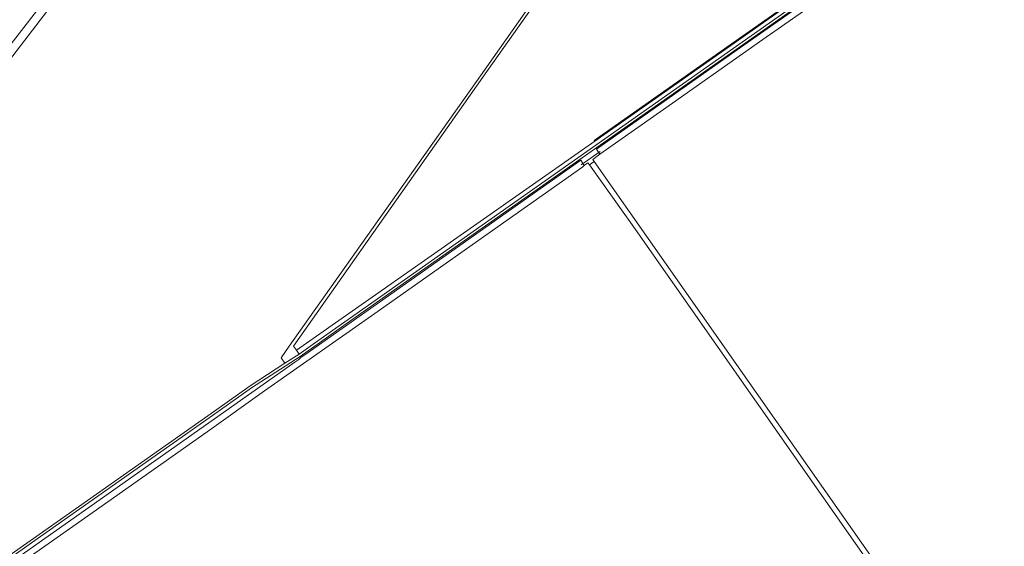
# Model space of a CAD drawing. Header units: metres. Extents: x 138165 to 154469, y 480134 to 494189.
# Tile 951 of 1056: x 151568 to 152161, y 480657 to 480974. Entities that reach past the tile are written whole.
import ezdxf

# ---------------------------------------------------------------- set-up
doc = ezdxf.new("R2010")
doc.units = ezdxf.units.M
doc.header["$LTSCALE"] = 0.001
doc.header["$MEASUREMENT"] = 0
doc.layers.add('TOP-L-duiker', color=7, linetype='Continuous', lineweight=0)
doc.layers.add('TOP-L-topo objecten vlak', color=7, linetype='Continuous', lineweight=0)

msp = doc.modelspace()

# ---------------------------------------------------------------- linework, layer by layer
at = {"layer": 'TOP-L-duiker', "flags": 128}
msp.add_lwpolyline([(151917.39, 480894.62), (151906.03, 480886.56)], dxfattribs=at)
at = {"layer": 'TOP-L-topo objecten vlak', "flags": 128}
for points in [[(152040.36, 481217.71), (152038.69, 481214.6), (152024.28, 481194.46), (152018.52, 481186.29), (152000, 481159.66), (151956.38, 481097.78), (151887.44, 481000), (151845.33, 480940.26), (151730.27, 480777.43), (151725.47, 480770.43), (151727.56, 480767.2)], [(151734.57, 480775.11), (151732.83, 480777.59), (151846.78, 480939.32), (151889.62, 481000), (151957.93, 481096.77), (152000, 481156.49), (152037.81, 481210.15), (152046.85, 481197.64), (152103.32, 481117.18), (152110.28, 481107.41), (152136.95, 481071.12)], [(151518.02, 480892.9), (151586.93, 480982.3), (151636.39, 481046.73), (151646.05, 481059.96), (151662.06, 481080.33), (151668.8, 481089.06), (151677.54, 481099.91), (151683.09, 481104.01), (151690.5, 481107.59), (151696.72, 481110.1), (151711.14, 481114.2), (151719.87, 481117.51), (151727.41, 481121.87), (151733.23, 481126.9), (151738.92, 481131.93), (151747.78, 481143.57), (151756.38, 481154.95), (151783.37, 481191.33), (151794.61, 481183.12), (151792.55, 481180.6)], [(152145, 481061.16), (152143.16, 481059.8), (152137.06, 481055.31), (152128.67, 481049.15), (152076.84, 481012.57), (151763.68, 480792.1), (151747.58, 480780.82), (151736.18, 480772.81)], [(152142.35, 481063.1), (152137.8, 481060.02), (152067.71, 481009.51), (151995.76, 480958.85), (151913.92, 480901.22), (151914.21, 480900.81)], [(151914.21, 480900.81), (151996.05, 480958.44), (152068, 481009.1), (152138.09, 481059.61), (152142.63, 481062.69), (152142.35, 481063.1)], [(152145.89, 481059.95), (152144.05, 481058.59), (152137.95, 481054.1), (152129.54, 481047.93), (152077.71, 481011.34), (151764.54, 480790.87), (151748.45, 480779.59), (151736.77, 480771.39), (151707.53, 480752.41), (151687.48, 480738.21), (151575.1, 480659.19), (151561.81, 480649.83)], [(151917.31, 480892.96), (151915.22, 480896.04), (152000, 480955.8), (152062.68, 481000), (152140.45, 481054.25), (152144.3, 481057.11)], [(151917.31, 480892.96), (151961.08, 480923.64), (152015.29, 480961.96), (152044.5, 480982.27), (152067.05, 480998.5), (152087.2, 481012.48), (152114.98, 481032.24), (152124.38, 481038.76), (152137.08, 481047.57), (152146.54, 481054.09)], [(151582.97, 480985.33), (151545.43, 480937.2)], [(151914.21, 480900.81), (151734.57, 480775.11)], [(151558.55, 480644.48), (151607.71, 480679.15), (151733.7, 480767.85), (151736.13, 480769.44), (151737.53, 480770.89), (151739.62, 480772.25), (151905.76, 480889.37), (151907.92, 480886.19)], [(151913.81, 480888.65), (151912.98, 480889.91), (151917.31, 480892.96)], [(151568.96, 480645.84), (151568.22, 480646.22), (151575.76, 480651.97), (151599.97, 480669.04), (151680.93, 480725.92), (151715.39, 480750.59), (151781.87, 480797.16), (151849.21, 480844.72), (151907.02, 480885.47), (151907.92, 480886.19)], [(151907.92, 480886.19), (151910.06, 480887.91), (151910.97, 480886.65)], [(151910.97, 480886.65), (151913.81, 480888.65)], [(151910.97, 480886.65), (151938.7, 480847.78), (152010.59, 480745.23), (152015.32, 480738.49), (152034.02, 480711.81), (152108.23, 480605.76), (152154.01, 480540.15)], [(152274.02, 480630.78), (152258.9, 480619.95), (152161.01, 480549.89), (152150.85, 480550.85), (151913.81, 480888.65)], [(151736.18, 480772.81), (151727.56, 480767.2)], [(151736.18, 480772.81), (151734.57, 480775.11)], [(151727.56, 480767.2), (151706.7, 480753.66), (151686.61, 480739.43), (151574.24, 480660.41), (151560.95, 480651.06)]]:
    msp.add_lwpolyline(points, dxfattribs=at)

doc.saveas('drawing.dxf')
